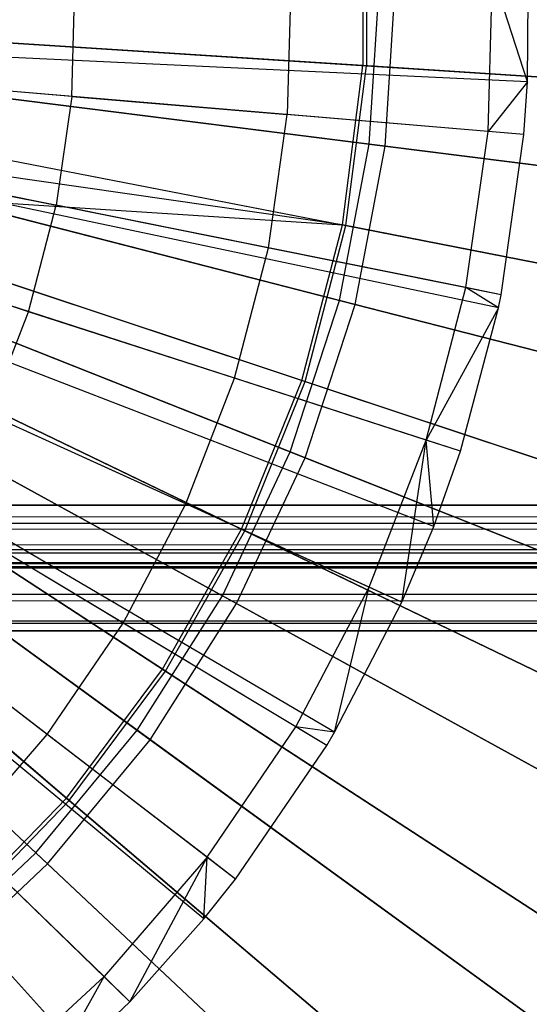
# Model space of a CAD drawing. Extents: x 0.2 to 40.1, y -6.7 to 6.7.
# Tile 355 of 516: x 30.205 to 30.523, y -4.061 to -3.446. Entities that reach past the tile are written whole.
import ezdxf

# ---------------------------------------------------------------- set-up
doc = ezdxf.new("R2010")
doc.units = 0
doc.header["$MEASUREMENT"] = 0
doc.layers.get('0').update_dxf_attribs({"color": 13, "linetype": 'CONTINUOUS'})

# ---------------------------------------------------------------- blocks, each defined once
blk = doc.blocks.new('SNOWBALL_XIV_PM3_STL')
at = {"color": 0}
for p, q in [((30.41924, -3.37397, 19.94931), (30.41924, -3.47438, 19.94931)), ((30.41924, -3.37397, 19.94931), (30.41924, -3.47438, 19.94931)), ((30.42148, -3.37382, 13.89288), (30.42148, -3.47453, 13.89288)), ((30.42148, -3.37382, 13.89288), (30.42148, -3.47453, 13.89288)), ((30.37417, -3.42085, 20.03531), (30.37191, -3.505, 20.03531)), ((30.37417, -3.42085, 20.03531), (30.37191, -3.505, 20.03531)), ((30.49751, -3.51558, 19.98124), (30.50015, -3.41704, 19.98124)), ((30.49751, -3.51558, 19.98124), (30.50015, -3.41704, 19.98124)), ((30.52206, -3.48445, 19.97075), (30.50015, -3.41704, 19.98124)), ((30.52206, -3.48445, 19.97075), (30.50015, -3.41704, 19.98124)), ((30.52206, -3.48445, 19.97075), (30.52262, -3.41636, 19.97075)), ((30.52206, -3.48445, 19.97075), (30.52262, -3.41636, 19.97075)), ((30.2371, -3.49365, 20.08478), (30.23894, -3.42494, 20.08478)), ((30.2371, -3.49365, 20.08478), (30.23894, -3.42494, 20.08478)), ((30.42313, -3.52346, 19.99207), (30.42938, -3.42417, 19.99207)), ((30.42313, -3.52346, 19.99207), (30.42938, -3.42417, 19.99207)), ((30.43313, -3.52472, 13.84734), (30.43946, -3.42417, 13.84734)), ((30.43313, -3.52472, 13.84734), (30.43946, -3.42417, 13.84734)), ((30.52206, -3.48445, 19.97075), (29.81614, -3.4515, 20.18729)), ((30.52206, -3.48445, 19.97075), (29.81614, -3.4515, 20.18729)), ((30.41924, -3.47438, 19.94931), (30.02975, -3.44938, 20.0164)), ((30.41924, -3.47438, 19.94931), (30.02975, -3.44938, 20.0164)), ((30.03203, -3.44952, 13.82551), (30.42148, -3.47453, 13.89288)), ((30.03203, -3.44952, 13.82551), (30.42148, -3.47453, 13.89288)), ((30.51991, -3.51746, 19.97075), (29.81571, -3.45818, 20.18729)), ((30.51991, -3.51746, 19.97075), (29.81571, -3.45818, 20.18729)), ((30.42313, -3.52346, 19.99207), (30.02745, -3.47347, 20.05577)), ((30.42313, -3.52346, 19.99207), (30.02745, -3.47347, 20.05577)), ((30.03767, -3.47476, 13.78233), (30.43313, -3.52472, 13.84734)), ((30.03767, -3.47476, 13.78233), (30.43313, -3.52472, 13.84734)), ((30.4064, -3.57398, 19.94931), (30.41924, -3.47438, 19.94931)), ((30.4064, -3.57398, 19.94931), (30.41924, -3.47438, 19.94931)), ((30.4086, -3.5744, 13.89288), (30.42148, -3.47453, 13.89288)), ((30.4086, -3.5744, 13.89288), (30.42148, -3.47453, 13.89288)), ((30.79709, -3.49864, 19.83322), (30.41924, -3.47438, 19.94931)), ((30.79709, -3.49864, 19.83322), (30.41924, -3.47438, 19.94931)), ((30.42148, -3.47453, 13.89288), (30.79924, -3.49878, 14.00925)), ((30.42148, -3.47453, 13.89288), (30.79924, -3.49878, 14.00925)), ((30.50398, -3.62586, 19.97075), (29.81249, -3.4801, 20.18729)), ((30.50398, -3.62586, 19.97075), (29.81249, -3.4801, 20.18729)), ((30.50568, -3.6176, 19.97075), (29.81283, -3.47843, 20.18729)), ((30.50568, -3.6176, 19.97075), (29.81283, -3.47843, 20.18729)), ((30.2371, -3.49365, 20.08478), (30.09952, -3.48207, 20.12662)), ((30.2371, -3.49365, 20.08478), (30.09952, -3.48207, 20.12662)), ((30.52206, -3.48445, 19.97075), (30.49751, -3.51558, 19.98124)), ((30.52206, -3.48445, 19.97075), (30.49751, -3.51558, 19.98124)), ((30.51991, -3.51746, 19.97075), (30.52206, -3.48445, 19.97075)), ((30.51991, -3.51746, 19.97075), (30.52206, -3.48445, 19.97075)), ((30.2371, -3.49365, 20.08478), (30.22743, -3.56171, 20.08478)), ((30.2371, -3.49365, 20.08478), (30.22743, -3.56171, 20.08478)), ((30.2371, -3.49365, 20.08478), (30.37191, -3.505, 20.03531)), ((30.2371, -3.49365, 20.08478), (30.37191, -3.505, 20.03531)), ((30.48014, -3.71546, 19.97075), (29.80766, -3.49822, 20.18729)), ((30.48014, -3.71546, 19.97075), (29.80766, -3.49822, 20.18729)), ((30.0233, -3.49937, 20.0164), (30.4064, -3.57398, 19.94931)), ((30.0233, -3.49937, 20.0164), (30.4064, -3.57398, 19.94931)), ((30.02555, -3.4998, 13.82551), (30.4086, -3.5744, 13.89288)), ((30.02555, -3.4998, 13.82551), (30.4086, -3.5744, 13.89288)), ((30.36007, -3.58835, 20.03531), (30.37191, -3.505, 20.03531)), ((30.36007, -3.58835, 20.03531), (30.37191, -3.505, 20.03531)), ((30.49751, -3.51558, 19.98124), (30.37191, -3.505, 20.03531)), ((30.49751, -3.51558, 19.98124), (30.37191, -3.505, 20.03531)), ((30.46345, -3.76253, 19.97075), (29.80429, -3.50774, 20.18729)), ((30.46345, -3.76253, 19.97075), (29.80429, -3.50774, 20.18729)), ((30.4436, -3.80977, 19.97075), (29.80027, -3.51729, 20.18729)), ((30.4436, -3.80977, 19.97075), (29.80027, -3.51729, 20.18729)), ((30.4064, -3.57398, 19.94931), (30.01913, -3.51831, 20.0164)), ((30.4064, -3.57398, 19.94931), (30.01913, -3.51831, 20.0164)), ((30.48364, -3.61317, 19.98124), (30.49751, -3.51558, 19.98124)), ((30.48364, -3.61317, 19.98124), (30.49751, -3.51558, 19.98124)), ((30.51991, -3.51746, 19.97075), (30.49751, -3.51558, 19.98124)), ((30.51991, -3.51746, 19.97075), (30.49751, -3.51558, 19.98124)), ((30.50568, -3.6176, 19.97075), (30.51991, -3.51746, 19.97075)), ((30.50568, -3.6176, 19.97075), (30.51991, -3.51746, 19.97075)), ((30.40449, -3.62118, 19.99207), (30.0182, -3.522, 20.05577)), ((30.40449, -3.62118, 19.99207), (30.0182, -3.522, 20.05577)), ((30.02817, -3.52456, 13.78233), (30.41426, -3.62369, 13.84734)), ((30.02817, -3.52456, 13.78233), (30.41426, -3.62369, 13.84734)), ((30.40449, -3.62118, 19.99207), (30.42313, -3.52346, 19.99207)), ((30.40449, -3.62118, 19.99207), (30.42313, -3.52346, 19.99207)), ((30.41426, -3.62369, 13.84734), (30.43313, -3.52472, 13.84734)), ((30.41426, -3.62369, 13.84734), (30.43313, -3.52472, 13.84734)), ((30.80747, -3.57201, 19.87789), (30.42313, -3.52346, 19.99207)), ((30.80747, -3.57201, 19.87789), (30.42313, -3.52346, 19.99207)), ((30.43313, -3.52472, 13.84734), (30.8171, -3.57323, 13.96279)), ((30.43313, -3.52472, 13.84734), (30.8171, -3.57323, 13.96279)), ((30.39655, -3.89931, 19.97075), (29.79076, -3.5354, 20.18729)), ((30.39655, -3.89931, 19.97075), (29.79076, -3.5354, 20.18729)), ((30.40152, -3.89094, 19.97075), (29.79176, -3.53371, 20.18729)), ((30.40152, -3.89094, 19.97075), (29.79176, -3.53371, 20.18729)), ((30.09207, -3.53452, 20.12662), (30.22743, -3.56171, 20.08478)), ((30.09207, -3.53452, 20.12662), (30.22743, -3.56171, 20.08478)), ((30.01052, -3.54812, 20.0164), (30.4064, -3.57398, 19.94931)), ((30.38093, -3.67111, 19.94931), (30.01052, -3.54812, 20.0164)), ((30.01052, -3.54812, 20.0164), (30.4064, -3.57398, 19.94931)), ((30.38093, -3.67111, 19.94931), (30.01052, -3.54812, 20.0164)), ((30.01269, -3.54884, 13.82551), (30.38306, -3.67181, 13.89288)), ((30.01269, -3.54884, 13.82551), (30.38306, -3.67181, 13.89288)), ((30.33961, -3.98289, 19.97075), (29.77924, -3.5523, 20.18729)), ((30.33961, -3.98289, 19.97075), (29.77924, -3.5523, 20.18729)), ((30.31979, -4.00774, 19.97075), (29.77524, -3.55733, 20.18729)), ((30.31979, -4.00774, 19.97075), (29.77524, -3.55733, 20.18729)), ((30.21007, -3.62822, 20.08478), (30.22743, -3.56171, 20.08478)), ((30.21007, -3.62822, 20.08478), (30.22743, -3.56171, 20.08478)), ((30.36007, -3.58835, 20.03531), (30.22743, -3.56171, 20.08478)), ((30.36007, -3.58835, 20.03531), (30.22743, -3.56171, 20.08478)), ((30.2735, -4.05944, 19.97075), (29.76587, -3.56778, 20.18729)), ((30.2735, -4.05944, 19.97075), (29.76587, -3.56778, 20.18729)), ((30.37375, -3.71579, 19.99207), (30.00293, -3.56898, 20.05577)), ((30.37375, -3.71579, 19.99207), (30.00293, -3.56898, 20.05577)), ((30.0125, -3.57277, 13.78233), (30.38312, -3.71951, 13.84734)), ((30.0125, -3.57277, 13.78233), (30.38312, -3.71951, 13.84734)), ((30.38093, -3.67111, 19.94931), (30.4064, -3.57398, 19.94931)), ((30.38093, -3.67111, 19.94931), (30.4064, -3.57398, 19.94931)), ((30.38306, -3.67181, 13.89288), (30.4086, -3.5744, 13.89288)), ((30.38306, -3.67181, 13.89288), (30.4086, -3.5744, 13.89288)), ((30.77804, -3.64635, 19.83322), (30.4064, -3.57398, 19.94931)), ((30.77804, -3.64635, 19.83322), (30.4064, -3.57398, 19.94931)), ((30.4086, -3.5744, 13.89288), (30.78016, -3.64676, 14.00925)), ((30.4086, -3.5744, 13.89288), (30.78016, -3.64676, 14.00925)), ((30.21007, -3.62822, 20.08478), (30.07869, -3.58578, 20.12662)), ((30.21007, -3.62822, 20.08478), (30.07869, -3.58578, 20.12662)), ((30.33881, -3.66981, 20.03531), (30.36007, -3.58835, 20.03531)), ((30.33881, -3.66981, 20.03531), (30.36007, -3.58835, 20.03531)), ((30.48364, -3.61317, 19.98124), (30.36007, -3.58835, 20.03531)), ((30.48364, -3.61317, 19.98124), (30.36007, -3.58835, 20.03531)), ((30.34325, -3.76419, 19.94931), (29.9916, -3.59484, 20.0164)), ((30.34325, -3.76419, 19.94931), (29.9916, -3.59484, 20.0164)), ((29.99366, -3.59584, 13.82551), (30.34526, -3.76516, 13.89288)), ((29.99366, -3.59584, 13.82551), (30.34526, -3.76516, 13.89288)), ((30.33139, -3.80581, 19.99207), (29.9819, -3.61367, 20.05577)), ((30.33139, -3.80581, 19.99207), (29.9819, -3.61367, 20.05577)), ((30.45874, -3.70855, 19.98124), (30.48364, -3.61317, 19.98124)), ((30.45874, -3.70855, 19.98124), (30.48364, -3.61317, 19.98124)), ((30.50398, -3.62586, 19.97075), (30.48364, -3.61317, 19.98124)), ((30.50398, -3.62586, 19.97075), (30.48364, -3.61317, 19.98124)), ((30.50568, -3.6176, 19.97075), (30.48364, -3.61317, 19.98124)), ((30.50568, -3.6176, 19.97075), (30.48364, -3.61317, 19.98124)), ((30.50398, -3.62586, 19.97075), (30.50568, -3.6176, 19.97075)), ((30.50398, -3.62586, 19.97075), (30.50568, -3.6176, 19.97075)), ((29.99092, -3.61863, 13.78233), (30.34023, -3.81067, 13.84734)), ((29.99092, -3.61863, 13.78233), (30.34023, -3.81067, 13.84734)), ((30.37375, -3.71579, 19.99207), (30.40449, -3.62118, 19.99207)), ((30.37375, -3.71579, 19.99207), (30.40449, -3.62118, 19.99207)), ((30.38312, -3.71951, 13.84734), (30.41426, -3.62369, 13.84734)), ((30.38312, -3.71951, 13.84734), (30.41426, -3.62369, 13.84734)), ((30.77972, -3.71752, 19.87789), (30.40449, -3.62118, 19.99207)), ((30.77972, -3.71752, 19.87789), (30.40449, -3.62118, 19.99207)), ((30.41426, -3.62369, 13.84734), (30.78912, -3.71994, 13.96279)), ((30.41426, -3.62369, 13.84734), (30.78912, -3.71994, 13.96279)), ((30.18524, -3.69231, 20.08478), (30.21007, -3.62822, 20.08478)), ((30.18524, -3.69231, 20.08478), (30.21007, -3.62822, 20.08478)), ((30.33881, -3.66981, 20.03531), (30.21007, -3.62822, 20.08478)), ((30.33881, -3.66981, 20.03531), (30.21007, -3.62822, 20.08478)), ((30.50398, -3.62586, 19.97075), (30.45874, -3.70855, 19.98124)), ((30.50398, -3.62586, 19.97075), (30.45874, -3.70855, 19.98124)), ((30.48014, -3.71546, 19.97075), (30.50398, -3.62586, 19.97075)), ((30.48014, -3.71546, 19.97075), (30.50398, -3.62586, 19.97075)), ((30.29397, -3.85168, 19.94931), (29.96687, -3.63876, 20.0164)), ((30.29397, -3.85168, 19.94931), (29.96687, -3.63876, 20.0164)), ((29.96879, -3.64001, 13.82551), (30.29585, -3.8529, 13.89288)), ((29.96879, -3.64001, 13.82551), (30.29585, -3.8529, 13.89288)), ((30.27808, -3.8898, 19.99207), (29.95543, -3.65538, 20.05577)), ((30.27808, -3.8898, 19.99207), (29.95543, -3.65538, 20.05577)), ((29.96376, -3.66143, 13.78233), (30.28624, -3.89573, 13.84734)), ((29.96376, -3.66143, 13.78233), (30.28624, -3.89573, 13.84734)), ((30.3084, -3.7483, 20.03531), (30.33881, -3.66981, 20.03531)), ((30.3084, -3.7483, 20.03531), (30.33881, -3.66981, 20.03531)), ((30.45874, -3.70855, 19.98124), (30.33881, -3.66981, 20.03531)), ((30.45874, -3.70855, 19.98124), (30.33881, -3.66981, 20.03531)), ((30.34325, -3.76419, 19.94931), (30.38093, -3.67111, 19.94931)), ((30.34325, -3.76419, 19.94931), (30.38093, -3.67111, 19.94931)), ((30.34526, -3.76516, 13.89288), (30.38306, -3.67181, 13.89288)), ((30.34526, -3.76516, 13.89288), (30.38306, -3.67181, 13.89288)), ((30.74027, -3.79042, 19.83322), (30.38093, -3.67111, 19.94931)), ((30.74027, -3.79042, 19.83322), (30.38093, -3.67111, 19.94931)), ((30.38306, -3.67181, 13.89288), (30.74231, -3.79109, 14.00925)), ((30.38306, -3.67181, 13.89288), (30.74231, -3.79109, 14.00925)), ((30.23391, -3.93216, 19.94931), (29.93672, -3.67916, 20.0164)), ((30.23391, -3.93216, 19.94931), (29.93672, -3.67916, 20.0164)), ((29.93846, -3.68064, 13.82551), (30.23561, -3.93361, 13.89288)), ((29.93846, -3.68064, 13.82551), (30.23561, -3.93361, 13.89288)), ((30.3084, -3.7483, 20.03531), (30.18524, -3.69231, 20.08478)), ((30.3084, -3.7483, 20.03531), (30.18524, -3.69231, 20.08478)), ((30.21467, -3.96645, 19.99207), (29.92394, -3.69344, 20.05577)), ((30.21467, -3.96645, 19.99207), (29.92394, -3.69344, 20.05577)), ((29.93145, -3.70049, 13.78233), (30.22202, -3.97336, 13.84734)), ((29.93145, -3.70049, 13.78233), (30.22202, -3.97336, 13.84734)), ((30.42314, -3.80047, 19.98124), (30.45874, -3.70855, 19.98124)), ((30.42314, -3.80047, 19.98124), (30.45874, -3.70855, 19.98124)), ((30.4436, -3.80977, 19.97075), (30.45874, -3.70855, 19.98124)), ((30.4436, -3.80977, 19.97075), (30.45874, -3.70855, 19.98124)), ((30.48014, -3.71546, 19.97075), (30.45874, -3.70855, 19.98124)), ((30.46345, -3.76253, 19.97075), (30.45874, -3.70855, 19.98124)), ((30.48014, -3.71546, 19.97075), (30.45874, -3.70855, 19.98124)), ((30.46345, -3.76253, 19.97075), (30.45874, -3.70855, 19.98124)), ((30.33139, -3.80581, 19.99207), (30.37375, -3.71579, 19.99207)), ((30.33139, -3.80581, 19.99207), (30.37375, -3.71579, 19.99207)), ((30.73394, -3.8584, 19.87789), (30.37375, -3.71579, 19.99207)), ((30.73394, -3.8584, 19.87789), (30.37375, -3.71579, 19.99207)), ((30.46345, -3.76253, 19.97075), (30.48014, -3.71546, 19.97075)), ((30.46345, -3.76253, 19.97075), (30.48014, -3.71546, 19.97075)), ((30.34023, -3.81067, 13.84734), (30.38312, -3.71951, 13.84734)), ((30.34023, -3.81067, 13.84734), (30.38312, -3.71951, 13.84734)), ((30.38312, -3.71951, 13.84734), (30.74297, -3.86198, 13.96279)), ((30.38312, -3.71951, 13.84734), (30.74297, -3.86198, 13.96279)), ((0.87881, -3.78014, 51.69189), (39.39221, -3.74902, 51.6983)), ((0.87881, -3.78014, 51.69189), (39.39221, -3.74902, 51.6983)), ((0.88827, -3.74902, 51.6983), (39.39221, -3.74902, 51.6983)), ((39.39221, -3.74902, 51.65893), (0.88827, -3.74902, 51.65893)), ((0.88827, -3.74902, 51.6983), (39.39221, -3.74902, 51.6983)), ((0.88827, -3.74902, 51.65893), (39.4012, -3.76385, 51.65603)), ((0.88827, -3.74902, 51.65893), (39.4012, -3.76385, 51.65603)), ((39.39221, -3.74902, 51.65893), (0.88827, -3.74902, 51.65893)), ((30.26924, -3.82283, 20.03531), (30.15326, -3.75316, 20.08478)), ((30.26924, -3.82283, 20.03531), (30.15326, -3.75316, 20.08478)), ((30.26924, -3.82283, 20.03531), (30.3084, -3.7483, 20.03531)), ((30.26924, -3.82283, 20.03531), (30.3084, -3.7483, 20.03531)), ((30.42314, -3.80047, 19.98124), (30.3084, -3.7483, 20.03531)), ((30.42314, -3.80047, 19.98124), (30.3084, -3.7483, 20.03531)), ((0.87881, -3.76458, 51.65573), (39.4012, -3.76385, 51.65603)), ((0.87881, -3.76458, 51.65573), (39.4012, -3.76385, 51.65603)), ((39.4105, -3.77686, 51.6474), (0.87881, -3.76458, 51.65573)), ((39.4105, -3.77686, 51.6474), (0.87881, -3.76458, 51.65573)), ((30.29397, -3.85168, 19.94931), (30.34325, -3.76419, 19.94931)), ((30.29397, -3.85168, 19.94931), (30.34325, -3.76419, 19.94931)), ((30.29585, -3.8529, 13.89288), (30.34526, -3.76516, 13.89288)), ((30.29585, -3.8529, 13.89288), (30.34526, -3.76516, 13.89288)), ((30.68437, -3.92847, 19.83322), (30.34325, -3.76419, 19.94931)), ((30.68437, -3.92847, 19.83322), (30.34325, -3.76419, 19.94931)), ((30.34526, -3.76516, 13.89288), (30.68631, -3.9294, 14.00925)), ((30.34526, -3.76516, 13.89288), (30.68631, -3.9294, 14.00925)), ((30.4436, -3.80977, 19.97075), (30.46345, -3.76253, 19.97075)), ((30.4436, -3.80977, 19.97075), (30.46345, -3.76253, 19.97075)), ((0.86067, -3.7855, 51.63438), (39.4105, -3.77686, 51.6474)), ((0.86067, -3.7855, 51.63438), (39.4105, -3.77686, 51.6474)), ((0.86998, -3.77686, 51.6474), (39.4105, -3.77686, 51.6474)), ((0.86998, -3.77686, 51.6474), (39.4105, -3.77686, 51.6474)), ((0.86998, -3.8047, 51.67524), (39.4012, -3.77867, 51.6925)), ((0.86998, -3.8047, 51.67524), (39.4012, -3.77867, 51.6925)), ((0.87881, -3.78014, 51.69189), (39.4012, -3.77867, 51.6925)), ((0.87881, -3.78014, 51.69189), (39.4012, -3.77867, 51.6925)), ((39.42879, -3.78839, 51.61956), (0.85168, -3.78839, 51.61956)), ((0.85168, -3.78839, 50.9109), (39.42879, -3.78839, 50.9109)), ((39.42879, -3.78839, 51.61956), (0.85168, -3.78839, 51.61956)), ((0.85168, -3.78839, 50.9109), (39.42879, -3.78839, 50.9109)), ((39.41933, -3.78519, 51.63512), (0.86067, -3.7855, 51.63438)), ((39.41933, -3.78519, 51.63512), (0.86067, -3.7855, 51.63438)), ((39.42056, -3.78596, 51.63319), (0.86067, -3.7855, 51.63438)), ((39.42056, -3.78596, 51.63319), (0.86067, -3.7855, 51.63438)), ((39.42879, -3.78839, 51.61956), (0.86067, -3.7855, 51.63438)), ((39.42879, -3.78839, 51.61956), (0.86067, -3.7855, 51.63438)), ((30.37728, -3.88773, 19.98124), (30.42314, -3.80047, 19.98124)), ((30.37728, -3.88773, 19.98124), (30.42314, -3.80047, 19.98124)), ((30.40152, -3.89094, 19.97075), (30.42314, -3.80047, 19.98124)), ((30.40152, -3.89094, 19.97075), (30.42314, -3.80047, 19.98124)), ((30.4436, -3.80977, 19.97075), (30.42314, -3.80047, 19.98124)), ((30.4436, -3.80977, 19.97075), (30.42314, -3.80047, 19.98124)), ((0.86067, -3.82197, 51.6492), (39.4105, -3.8047, 51.67524)), ((0.86067, -3.82197, 51.6492), (39.4105, -3.8047, 51.67524)), ((0.86998, -3.8047, 51.67524), (39.4105, -3.8047, 51.67524)), ((0.86998, -3.8047, 51.67524), (39.4105, -3.8047, 51.67524)), ((30.27808, -3.8898, 19.99207), (30.33139, -3.80581, 19.99207)), ((30.27808, -3.8898, 19.99207), (30.33139, -3.80581, 19.99207)), ((30.67087, -3.99244, 19.87789), (30.33139, -3.80581, 19.99207)), ((30.67087, -3.99244, 19.87789), (30.33139, -3.80581, 19.99207)), ((30.22184, -3.8924, 20.03531), (30.11456, -3.80996, 20.08478)), ((30.22184, -3.8924, 20.03531), (30.11456, -3.80996, 20.08478)), ((30.28624, -3.89573, 13.84734), (30.34023, -3.81067, 13.84734)), ((30.28624, -3.89573, 13.84734), (30.34023, -3.81067, 13.84734)), ((30.34023, -3.81067, 13.84734), (30.67938, -3.99711, 13.96279)), ((30.34023, -3.81067, 13.84734), (30.67938, -3.99711, 13.96279)), ((30.40152, -3.89094, 19.97075), (30.4436, -3.80977, 19.97075)), ((30.40152, -3.89094, 19.97075), (30.4436, -3.80977, 19.97075)), ((0.85168, -3.82776, 51.61956), (39.41933, -3.82135, 51.65068)), ((0.85168, -3.82776, 51.61956), (39.41933, -3.82135, 51.65068)), ((0.86067, -3.82197, 51.6492), (39.41933, -3.82135, 51.65068)), ((0.86067, -3.82197, 51.6492), (39.41933, -3.82135, 51.65068)), ((30.22184, -3.8924, 20.03531), (30.26924, -3.82283, 20.03531)), ((30.22184, -3.8924, 20.03531), (30.26924, -3.82283, 20.03531)), ((30.37728, -3.88773, 19.98124), (30.26924, -3.82283, 20.03531)), ((30.37728, -3.88773, 19.98124), (30.26924, -3.82283, 20.03531)), ((0.85168, -3.82776, 51.61956), (39.42879, -3.82776, 51.61956)), ((39.42879, -3.82776, 50.9109), (0.85168, -3.82776, 50.9109)), ((39.42879, -3.82776, 50.9109), (0.85168, -3.82776, 50.9109)), ((0.85168, -3.82776, 51.61956), (39.42879, -3.82776, 51.61956)), ((30.23391, -3.93216, 19.94931), (30.29397, -3.85168, 19.94931)), ((30.23391, -3.93216, 19.94931), (30.29397, -3.85168, 19.94931)), ((30.61129, -4.05824, 19.83322), (30.29397, -3.85168, 19.94931)), ((30.61129, -4.05824, 19.83322), (30.29397, -3.85168, 19.94931)), ((30.23561, -3.93361, 13.89288), (30.29585, -3.8529, 13.89288)), ((30.23561, -3.93361, 13.89288), (30.29585, -3.8529, 13.89288)), ((30.29585, -3.8529, 13.89288), (30.6131, -4.05941, 14.00925)), ((30.29585, -3.8529, 13.89288), (30.6131, -4.05941, 14.00925)), ((30.32178, -3.9692, 19.98124), (30.37728, -3.88773, 19.98124)), ((30.32178, -3.9692, 19.98124), (30.37728, -3.88773, 19.98124)), ((30.39655, -3.89931, 19.97075), (30.37728, -3.88773, 19.98124)), ((30.40152, -3.89094, 19.97075), (30.37728, -3.88773, 19.98124)), ((30.39655, -3.89931, 19.97075), (30.37728, -3.88773, 19.98124)), ((30.40152, -3.89094, 19.97075), (30.37728, -3.88773, 19.98124)), ((30.16682, -3.95611, 20.03531), (30.22184, -3.8924, 20.03531)), ((30.16682, -3.95611, 20.03531), (30.22184, -3.8924, 20.03531)), ((30.21467, -3.96645, 19.99207), (30.27808, -3.8898, 19.99207)), ((30.21467, -3.96645, 19.99207), (30.27808, -3.8898, 19.99207)), ((30.32178, -3.9692, 19.98124), (30.22184, -3.8924, 20.03531)), ((30.32178, -3.9692, 19.98124), (30.22184, -3.8924, 20.03531)), ((30.5915, -4.11751, 19.87789), (30.27808, -3.8898, 19.99207)), ((30.5915, -4.11751, 19.87789), (30.27808, -3.8898, 19.99207)), ((30.39655, -3.89931, 19.97075), (30.40152, -3.89094, 19.97075)), ((30.39655, -3.89931, 19.97075), (30.40152, -3.89094, 19.97075)), ((30.22202, -3.97336, 13.84734), (30.28624, -3.89573, 13.84734)), ((30.22202, -3.97336, 13.84734), (30.28624, -3.89573, 13.84734)), ((30.28624, -3.89573, 13.84734), (30.59935, -4.12322, 13.96279)), ((30.28624, -3.89573, 13.84734), (30.59935, -4.12322, 13.96279)), ((30.33961, -3.98289, 19.97075), (30.39655, -3.89931, 19.97075)), ((30.33961, -3.98289, 19.97075), (30.39655, -3.89931, 19.97075)), ((30.16405, -4.00429, 19.94931), (30.23391, -3.93216, 19.94931)), ((30.16405, -4.00429, 19.94931), (30.23391, -3.93216, 19.94931)), ((30.52221, -4.17759, 19.83322), (30.23391, -3.93216, 19.94931)), ((30.52221, -4.17759, 19.83322), (30.23391, -3.93216, 19.94931)), ((30.16556, -4.00595, 13.89288), (30.23561, -3.93361, 13.89288)), ((30.16556, -4.00595, 13.89288), (30.23561, -3.93361, 13.89288)), ((30.23561, -3.93361, 13.89288), (30.52385, -4.17899, 14.00925)), ((30.23561, -3.93361, 13.89288), (30.52385, -4.17899, 14.00925)), ((30.16682, -3.95611, 20.03531), (30.25735, -4.0438, 19.98124)), ((30.16682, -3.95611, 20.03531), (30.25735, -4.0438, 19.98124)), ((30.14215, -4.03455, 19.99207), (30.21467, -3.96645, 19.99207)), ((30.14215, -4.03455, 19.99207), (30.21467, -3.96645, 19.99207)), ((30.49707, -4.23165, 19.87789), (30.21467, -3.96645, 19.99207)), ((30.49707, -4.23165, 19.87789), (30.21467, -3.96645, 19.99207)), ((30.32178, -3.9692, 19.98124), (30.25735, -4.0438, 19.98124)), ((30.32178, -3.9692, 19.98124), (30.25735, -4.0438, 19.98124)), ((30.2735, -4.05944, 19.97075), (30.32178, -3.9692, 19.98124)), ((30.2735, -4.05944, 19.97075), (30.32178, -3.9692, 19.98124)), ((30.31979, -4.00774, 19.97075), (30.32178, -3.9692, 19.98124)), ((30.31979, -4.00774, 19.97075), (30.32178, -3.9692, 19.98124)), ((30.33961, -3.98289, 19.97075), (30.32178, -3.9692, 19.98124)), ((30.33961, -3.98289, 19.97075), (30.32178, -3.9692, 19.98124)), ((30.14858, -4.04232, 13.84734), (30.22202, -3.97336, 13.84734)), ((30.14858, -4.04232, 13.84734), (30.22202, -3.97336, 13.84734)), ((30.22202, -3.97336, 13.84734), (30.50415, -4.23829, 13.96279)), ((30.22202, -3.97336, 13.84734), (30.50415, -4.23829, 13.96279)), ((30.31979, -4.00774, 19.97075), (30.33961, -3.98289, 19.97075)), ((30.31979, -4.00774, 19.97075), (30.33961, -3.98289, 19.97075)), ((30.4186, -4.28458, 19.83322), (30.16405, -4.00429, 19.94931)), ((30.4186, -4.28458, 19.83322), (30.16405, -4.00429, 19.94931)), ((30.16556, -4.00595, 13.89288), (30.42005, -4.28617, 14.00925)), ((30.16556, -4.00595, 13.89288), (30.42005, -4.28617, 14.00925)), ((30.2735, -4.05944, 19.97075), (30.31979, -4.00774, 19.97075)), ((30.2735, -4.05944, 19.97075), (30.31979, -4.00774, 19.97075)), ((30.18484, -4.11058, 19.98124), (30.25735, -4.0438, 19.98124)), ((30.18484, -4.11058, 19.98124), (30.25735, -4.0438, 19.98124)), ((30.22038, -4.10993, 19.97075), (30.25735, -4.0438, 19.98124)), ((30.22038, -4.10993, 19.97075), (30.25735, -4.0438, 19.98124)), ((30.2735, -4.05944, 19.97075), (30.25735, -4.0438, 19.98124)), ((30.2735, -4.05944, 19.97075), (30.25735, -4.0438, 19.98124)), ((30.22038, -4.10993, 19.97075), (30.2735, -4.05944, 19.97075)), ((30.22038, -4.10993, 19.97075), (30.2735, -4.05944, 19.97075))]:
    blk.add_line(p, q, dxfattribs=at)
blk = doc.blocks.new('GRUPUJ_1')
at = {"color": 0}
blk.add_blockref('SNOWBALL_XIV_PM3_STL', (-0.20617, 6.65964, -0.51186), dxfattribs=at)

msp = doc.modelspace()

# ---------------------------------------------------------------- block references
at = {"color": 0}
msp.add_blockref('GRUPUJ_1', (0.20617, -6.65964, 0.51186), dxfattribs=at)

doc.saveas('drawing.dxf')
